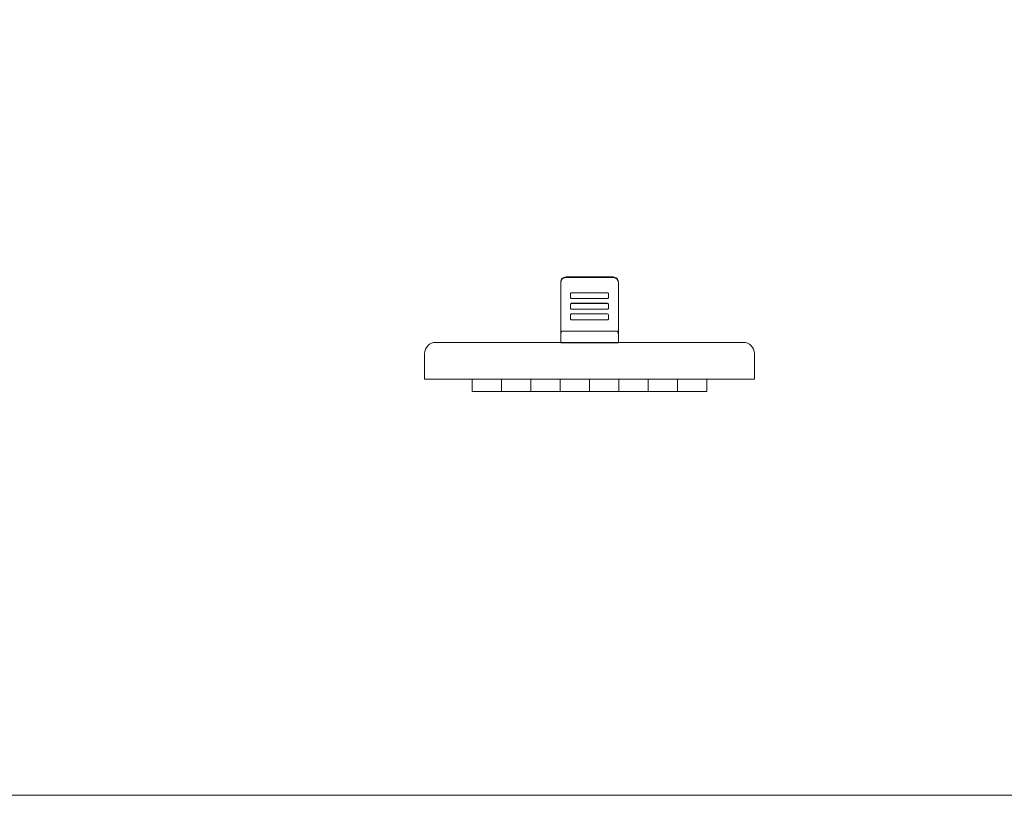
# Model space of a CAD drawing. Header units: millimetres. Extents: x -1114 to 1396, y -630 to 631.
# Tile 518 of 656: x 725 to 893, y -630 to -498. Entities that reach past the tile are written whole.
import ezdxf

# ---------------------------------------------------------------- set-up
doc = ezdxf.new("R2010")
doc.units = ezdxf.units.MM
doc.header["$MEASUREMENT"] = 0

msp = doc.modelspace()

# ---------------------------------------------------------------- linework, layer by layer
at = {"lineweight": 18}
for points, knots in [([(1038.9843, -629.7647), (1038.9843, -629.7647), (-1111.4882, -629.7647), (-1111.4882, -629.7647), (-1111.4882, -629.7647), (-1111.4882, -629.7647), (-1111.4882, 630.7883), (-1111.4882, 630.7883), (-1111.4882, 630.7883), (-1111.4882, 630.7883), (1038.9843, 630.7883), (1038.9843, 630.7883)], [0, 0, 0, 0, 0.33333333, 0.33333333, 0.33333333, 0.33333333, 0.66666667, 0.66666667, 0.66666667, 0.66666667, 1, 1, 1, 1]), ([(818.4904, -541.4374), (818.2517, -541.4374), (818.0228, -541.5321), (817.854, -541.7006), (817.854, -541.7006), (817.6852, -541.8692), (817.5904, -542.0978), (817.5904, -542.3362)], [0, 0, 0, 0, 0.5, 0.5, 0.5, 0.5, 1, 1, 1, 1]), ([(817.5904, -542.4106), (817.5904, -542.3512), (817.5962, -542.2929), (817.6076, -542.2355), (817.6076, -542.2355), (817.6133, -542.2068), (817.6204, -542.1783), (817.629, -542.1501), (817.629, -542.1501), (817.6375, -542.1219), (817.6476, -542.0938), (817.6589, -542.0666), (817.6589, -542.0666), (817.6814, -542.0122), (817.7091, -541.9606), (817.7417, -541.9118), (817.7417, -541.9118), (817.7498, -541.8996), (817.7583, -541.8876), (817.7671, -541.8757), (817.7671, -541.8757), (817.7759, -541.8638), (817.785, -541.8521), (817.7944, -541.8407), (817.7944, -541.8407), (817.8132, -541.8178), (817.833, -541.796), (817.8537, -541.7753), (817.8537, -541.7753), (817.8952, -541.7338), (817.9405, -541.6966), (817.9896, -541.6638), (817.9896, -541.6638), (818.0019, -541.6555), (818.0145, -541.6476), (818.0272, -541.64), (818.0272, -541.64), (818.0399, -541.6324), (818.0527, -541.6251), (818.0657, -541.6181), (818.0657, -541.6181), (818.0917, -541.6043), (818.1182, -541.5917), (818.1452, -541.5805), (818.1452, -541.5805), (818.1723, -541.5693), (818.1999, -541.5594), (818.228, -541.5508), (818.228, -541.5508), (818.2421, -541.5466), (818.2563, -541.5426), (818.2706, -541.539), (818.2706, -541.539), (818.285, -541.5354), (818.2995, -541.5321), (818.314, -541.5292), (818.314, -541.5292), (818.3722, -541.5176), (818.4309, -541.5118), (818.4904, -541.5118)], [0, 0, 0, 0, 0.06666667, 0.06666667, 0.06666667, 0.06666667, 0.13333333, 0.13333333, 0.13333333, 0.13333333, 0.2, 0.2, 0.2, 0.2, 0.26666667, 0.26666667, 0.26666667, 0.26666667, 0.33333333, 0.33333333, 0.33333333, 0.33333333, 0.4, 0.4, 0.4, 0.4, 0.46666667, 0.46666667, 0.46666667, 0.46666667, 0.53333333, 0.53333333, 0.53333333, 0.53333333, 0.6, 0.6, 0.6, 0.6, 0.66666667, 0.66666667, 0.66666667, 0.66666667, 0.73333333, 0.73333333, 0.73333333, 0.73333333, 0.8, 0.8, 0.8, 0.8, 0.86666667, 0.86666667, 0.86666667, 0.86666667, 0.93333333, 0.93333333, 0.93333333, 0.93333333, 1, 1, 1, 1]), ([(827.4119, -542.3362), (827.4119, -542.0978), (827.3171, -541.8692), (827.1483, -541.7006), (827.1483, -541.7006), (826.9795, -541.5321), (826.7506, -541.4374), (826.5119, -541.4374)], [0, 0, 0, 0, 0.5, 0.5, 0.5, 0.5, 1, 1, 1, 1]), ([(826.5119, -541.5118), (826.5713, -541.5118), (826.6298, -541.5176), (826.6873, -541.529), (826.6873, -541.529), (826.716, -541.5347), (826.7445, -541.5418), (826.7727, -541.5504), (826.7727, -541.5504), (826.801, -541.5589), (826.8291, -541.5689), (826.8563, -541.5802), (826.8563, -541.5802), (826.9108, -541.6027), (826.9625, -541.6303), (827.0114, -541.6629), (827.0114, -541.6629), (827.0236, -541.671), (827.0356, -541.6795), (827.0475, -541.6883), (827.0475, -541.6883), (827.0594, -541.6971), (827.0711, -541.7062), (827.0826, -541.7156), (827.0826, -541.7156), (827.1055, -541.7343), (827.1273, -541.7541), (827.1481, -541.7748), (827.1481, -541.7748), (827.1896, -541.8162), (827.2268, -541.8614), (827.2598, -541.9105), (827.2598, -541.9105), (827.268, -541.9228), (827.276, -541.9353), (827.2836, -541.948), (827.2836, -541.948), (827.2912, -541.9607), (827.2985, -541.9735), (827.3054, -541.9865), (827.3054, -541.9865), (827.3193, -542.0124), (827.3319, -542.0389), (827.3431, -542.0659), (827.3431, -542.0659), (827.3543, -542.0929), (827.3642, -542.1205), (827.3728, -542.1486), (827.3728, -542.1486), (827.3771, -542.1626), (827.3811, -542.1768), (827.3847, -542.1911), (827.3847, -542.1911), (827.3883, -542.2055), (827.3916, -542.22), (827.3945, -542.2345), (827.3945, -542.2345), (827.4061, -542.2925), (827.4119, -542.3512), (827.4119, -542.4106)], [0, 0, 0, 0, 0.06666667, 0.06666667, 0.06666667, 0.06666667, 0.13333333, 0.13333333, 0.13333333, 0.13333333, 0.2, 0.2, 0.2, 0.2, 0.26666667, 0.26666667, 0.26666667, 0.26666667, 0.33333333, 0.33333333, 0.33333333, 0.33333333, 0.4, 0.4, 0.4, 0.4, 0.46666667, 0.46666667, 0.46666667, 0.46666667, 0.53333333, 0.53333333, 0.53333333, 0.53333333, 0.6, 0.6, 0.6, 0.6, 0.66666667, 0.66666667, 0.66666667, 0.66666667, 0.73333333, 0.73333333, 0.73333333, 0.73333333, 0.8, 0.8, 0.8, 0.8, 0.86666667, 0.86666667, 0.86666667, 0.86666667, 0.93333333, 0.93333333, 0.93333333, 0.93333333, 1, 1, 1, 1]), ([(819.4442, -544.1364), (819.3912, -544.1364), (819.3403, -544.1575), (819.3028, -544.1949), (819.3028, -544.1949), (819.2653, -544.2324), (819.2442, -544.2832), (819.2442, -544.3361)], [0, 0, 0, 0, 0.5, 0.5, 0.5, 0.5, 1, 1, 1, 1]), ([(819.2442, -544.9353), (819.2442, -544.9883), (819.2653, -545.0391), (819.3028, -545.0765), (819.3028, -545.0765), (819.3403, -545.114), (819.3912, -545.135), (819.4442, -545.135)], [0, 0, 0, 0, 0.5, 0.5, 0.5, 0.5, 1, 1, 1, 1]), ([(825.719, -544.3361), (825.719, -544.2832), (825.6979, -544.2324), (825.6604, -544.1949), (825.6604, -544.1949), (825.6229, -544.1575), (825.572, -544.1364), (825.519, -544.1364)], [0, 0, 0, 0, 0.5, 0.5, 0.5, 0.5, 1, 1, 1, 1]), ([(825.519, -545.135), (825.572, -545.135), (825.6229, -545.114), (825.6604, -545.0765), (825.6604, -545.0765), (825.6979, -545.0391), (825.719, -544.9883), (825.719, -544.9353)], [0, 0, 0, 0, 0.5, 0.5, 0.5, 0.5, 1, 1, 1, 1]), ([(819.4442, -545.9267), (819.3912, -545.9267), (819.3403, -545.9477), (819.3028, -545.9852), (819.3028, -545.9852), (819.2653, -546.0226), (819.2442, -546.0734), (819.2442, -546.1264)], [0, 0, 0, 0, 0.5, 0.5, 0.5, 0.5, 1, 1, 1, 1]), ([(819.4442, -545.9434), (819.3912, -545.9434), (819.3403, -545.9644), (819.3028, -546.0019), (819.3028, -546.0019), (819.2653, -546.0393), (819.2442, -546.0901), (819.2442, -546.1431)], [0, 0, 0, 0, 0.5, 0.5, 0.5, 0.5, 1, 1, 1, 1]), ([(825.719, -546.1431), (825.719, -546.0901), (825.6979, -546.0393), (825.6604, -546.0019), (825.6604, -546.0019), (825.6229, -545.9644), (825.572, -545.9434), (825.519, -545.9434)], [0, 0, 0, 0, 0.5, 0.5, 0.5, 0.5, 1, 1, 1, 1]), ([(819.2442, -546.7423), (819.2442, -546.7952), (819.2653, -546.846), (819.3028, -546.8835), (819.3028, -546.8835), (819.3403, -546.9209), (819.3912, -546.942), (819.4442, -546.942)], [0, 0, 0, 0, 0.5, 0.5, 0.5, 0.5, 1, 1, 1, 1]), ([(819.4442, -547.7336), (819.3912, -547.7336), (819.3403, -547.7547), (819.3028, -547.7921), (819.3028, -547.7921), (819.2653, -547.8296), (819.2442, -547.8804), (819.2442, -547.9334)], [0, 0, 0, 0, 0.5, 0.5, 0.5, 0.5, 1, 1, 1, 1]), ([(819.4442, -547.7503), (819.3912, -547.7503), (819.3403, -547.7713), (819.3028, -547.8088), (819.3028, -547.8088), (819.2653, -547.8463), (819.2442, -547.8971), (819.2442, -547.95)], [0, 0, 0, 0, 0.5, 0.5, 0.5, 0.5, 1, 1, 1, 1]), ([(825.519, -546.942), (825.572, -546.942), (825.6229, -546.9209), (825.6604, -546.8835), (825.6604, -546.8835), (825.6979, -546.846), (825.719, -546.7952), (825.719, -546.7423)], [0, 0, 0, 0, 0.5, 0.5, 0.5, 0.5, 1, 1, 1, 1]), ([(825.719, -547.95), (825.719, -547.8971), (825.6979, -547.8463), (825.6604, -547.8088), (825.6604, -547.8088), (825.6229, -547.7713), (825.572, -547.7503), (825.519, -547.7503)], [0, 0, 0, 0, 0.5, 0.5, 0.5, 0.5, 1, 1, 1, 1]), ([(819.2442, -548.5492), (819.2442, -548.6022), (819.2653, -548.653), (819.3028, -548.6904), (819.3028, -548.6904), (819.3403, -548.7279), (819.3912, -548.7489), (819.4442, -548.7489)], [0, 0, 0, 0, 0.5, 0.5, 0.5, 0.5, 1, 1, 1, 1]), ([(825.519, -548.7489), (825.572, -548.7489), (825.6229, -548.7279), (825.6604, -548.6904), (825.6604, -548.6904), (825.6979, -548.653), (825.719, -548.6022), (825.719, -548.5492)], [0, 0, 0, 0, 0.5, 0.5, 0.5, 0.5, 1, 1, 1, 1]), ([(817.8904, -550.6569), (817.8798, -550.6576), (817.8693, -550.6582), (817.8591, -550.6601), (817.8591, -550.6601), (817.8484, -550.6621), (817.8381, -550.6654), (817.8282, -550.6695), (817.8282, -550.6695), (817.8176, -550.674), (817.8075, -550.6793), (817.7979, -550.6853), (817.7979, -550.6853), (817.7853, -550.6933), (817.7736, -550.7024), (817.7629, -550.7122), (817.7629, -550.7122), (817.7508, -550.7232), (817.7399, -550.7351), (817.7298, -550.7475), (817.7298, -550.7475), (817.6919, -550.7941), (817.666, -550.8476), (817.6459, -550.9023), (817.6459, -550.9023), (817.6265, -550.9548), (817.6126, -551.0084), (817.6042, -551.0627), (817.6042, -551.0627), (817.5952, -551.1214), (817.5928, -551.1809), (817.5904, -551.2404)], [0, 0, 0, 0, 0.125, 0.125, 0.125, 0.125, 0.25, 0.25, 0.25, 0.25, 0.375, 0.375, 0.375, 0.375, 0.5, 0.5, 0.5, 0.5, 0.625, 0.625, 0.625, 0.625, 0.75, 0.75, 0.75, 0.75, 0.875, 0.875, 0.875, 0.875, 1, 1, 1, 1]), ([(827.4119, -551.2403), (827.4119, -551.1829), (827.4077, -551.1261), (827.3989, -551.07), (827.3989, -551.07), (827.3945, -551.042), (827.3889, -551.0141), (827.382, -550.9864), (827.382, -550.9864), (827.3752, -550.9588), (827.367, -550.9313), (827.3571, -550.9041), (827.3571, -550.9041), (827.3522, -550.8905), (827.3468, -550.8769), (827.341, -550.8635), (827.341, -550.8635), (827.3351, -550.85), (827.3287, -550.8366), (827.3218, -550.8234), (827.3218, -550.8234), (827.3149, -550.8103), (827.3075, -550.7974), (827.2994, -550.7848), (827.2994, -550.7848), (827.2913, -550.7721), (827.2825, -550.7598), (827.2729, -550.748), (827.2729, -550.748), (827.2634, -550.7362), (827.2531, -550.7249), (827.2418, -550.7144), (827.2418, -550.7144), (827.2362, -550.7091), (827.2303, -550.704), (827.2241, -550.6992), (827.2241, -550.6992), (827.2179, -550.6943), (827.2114, -550.6897), (827.2047, -550.6854), (827.2047, -550.6854), (827.198, -550.6812), (827.191, -550.6773), (827.1837, -550.6738), (827.1837, -550.6738), (827.1764, -550.6703), (827.1687, -550.6672), (827.1609, -550.6647), (827.1609, -550.6647), (827.1531, -550.6622), (827.1451, -550.6602), (827.1369, -550.6589), (827.1369, -550.6589), (827.1288, -550.6575), (827.1203, -550.6568), (827.1119, -550.6568)], [0, 0, 0, 0, 0.07142857, 0.07142857, 0.07142857, 0.07142857, 0.14285714, 0.14285714, 0.14285714, 0.14285714, 0.21428571, 0.21428571, 0.21428571, 0.21428571, 0.28571429, 0.28571429, 0.28571429, 0.28571429, 0.35714286, 0.35714286, 0.35714286, 0.35714286, 0.42857143, 0.42857143, 0.42857143, 0.42857143, 0.5, 0.5, 0.5, 0.5, 0.57142857, 0.57142857, 0.57142857, 0.57142857, 0.64285714, 0.64285714, 0.64285714, 0.64285714, 0.71428571, 0.71428571, 0.71428571, 0.71428571, 0.78571429, 0.78571429, 0.78571429, 0.78571429, 0.85714286, 0.85714286, 0.85714286, 0.85714286, 0.92857143, 0.92857143, 0.92857143, 0.92857143, 1, 1, 1, 1]), ([(827.4119, -551.2403), (827.4119, -551.694), (827.4119, -552.1476), (827.4119, -552.6014), (827.4119, -552.6014), (827.4119, -552.6014), (827.4119, -552.6014), (827.4119, -552.6014)], [0, 0, 0, 0, 0.5, 0.5, 0.5, 0.5, 1, 1, 1, 1]), ([(796.2876, -552.5955), (795.7837, -552.5955), (795.3004, -552.7956), (794.9441, -553.152), (794.9441, -553.152), (794.5878, -553.5083), (794.3876, -553.9916), (794.3876, -554.4955)], [0, 0, 0, 0, 0.5, 0.5, 0.5, 0.5, 1, 1, 1, 1]), ([(850.5931, -554.4955), (850.5931, -553.9916), (850.393, -553.5083), (850.0366, -553.152), (850.0366, -553.152), (849.6803, -552.7956), (849.1971, -552.5955), (848.6931, -552.5955)], [0, 0, 0, 0, 0.5, 0.5, 0.5, 0.5, 1, 1, 1, 1])]:
    msp.add_open_spline(points, degree=3, knots=knots, dxfattribs=at)
for points in [[(818.4904, -541.5275), (817.9992, -541.5275), (817.5988, -541.9207), (817.5905, -542.4111)], [(818.4904, -541.4374), (818.4904, -541.4374), (826.5119, -541.4374), (826.5119, -541.4374)], [(818.4904, -541.5275), (818.4904, -541.5275), (826.5119, -541.5275), (826.5119, -541.5275)], [(827.4118, -542.4111), (827.4035, -541.9207), (827.003, -541.5275), (826.5119, -541.5275)], [(817.5904, -542.4106), (817.5904, -542.4106), (817.5904, -542.3362), (817.5904, -542.3362)], [(817.5904, -542.4106), (817.5904, -542.4106), (817.5904, -542.3362), (817.5904, -542.3362)], [(817.5904, -551.2404), (817.5904, -551.2404), (817.5904, -542.4106), (817.5904, -542.4106)], [(817.5904, -551.2336), (817.5904, -551.2336), (817.5904, -542.4107), (817.5904, -542.4107)], [(827.4119, -542.3362), (827.4119, -542.3362), (827.4119, -542.4106), (827.4119, -542.4106)], [(827.4119, -542.4106), (827.4119, -542.4106), (827.4119, -551.2403), (827.4119, -551.2403)], [(827.4119, -542.4107), (827.4119, -542.4107), (827.4119, -551.2334), (827.4119, -551.2334)], [(819.4442, -544.1197), (819.3337, -544.1197), (819.2442, -544.2092), (819.2442, -544.3195)], [(819.2442, -544.3361), (819.2442, -544.3361), (819.2442, -544.3195), (819.2442, -544.3195)], [(819.2442, -544.9353), (819.2442, -544.9353), (819.2442, -544.3361), (819.2442, -544.3361)], [(825.519, -544.1197), (825.519, -544.1197), (819.4442, -544.1197), (819.4442, -544.1197)], [(819.4442, -544.1364), (819.4442, -544.1364), (825.519, -544.1364), (825.519, -544.1364)], [(825.719, -544.3195), (825.719, -544.2092), (825.6294, -544.1197), (825.519, -544.1197)], [(825.719, -544.3195), (825.719, -544.3195), (825.719, -544.3361), (825.719, -544.3361)], [(825.719, -544.3361), (825.719, -544.3361), (825.719, -544.3195), (825.719, -544.3195)], [(825.719, -544.3361), (825.719, -544.3361), (825.719, -544.9353), (825.719, -544.9353)], [(819.2442, -546.1431), (819.2442, -546.1431), (819.2442, -546.1264), (819.2442, -546.1264)], [(819.2442, -546.1431), (819.2442, -546.1431), (819.2442, -546.1264), (819.2442, -546.1264)], [(819.2442, -546.7423), (819.2442, -546.7423), (819.2442, -546.1431), (819.2442, -546.1431)], [(825.519, -545.135), (825.519, -545.135), (819.4442, -545.135), (819.4442, -545.135)], [(825.519, -545.9267), (825.519, -545.9267), (819.4442, -545.9267), (819.4442, -545.9267)], [(819.4442, -545.9434), (819.4442, -545.9434), (825.519, -545.9434), (825.519, -545.9434)], [(825.719, -546.1264), (825.719, -546.0161), (825.6294, -545.9267), (825.519, -545.9267)], [(825.719, -546.1264), (825.719, -546.1264), (825.719, -546.1431), (825.719, -546.1431)], [(825.719, -546.1431), (825.719, -546.1431), (825.719, -546.1264), (825.719, -546.1264)], [(825.719, -546.1431), (825.719, -546.1431), (825.719, -546.7423), (825.719, -546.7423)], [(819.2442, -547.95), (819.2442, -547.95), (819.2442, -547.9334), (819.2442, -547.9334)], [(819.2442, -548.5492), (819.2442, -548.5492), (819.2442, -547.95), (819.2442, -547.95)], [(825.519, -546.942), (825.519, -546.942), (819.4442, -546.942), (819.4442, -546.942)], [(825.519, -547.7336), (825.519, -547.7336), (819.4442, -547.7336), (819.4442, -547.7336)], [(819.4442, -547.7503), (819.4442, -547.7503), (825.519, -547.7503), (825.519, -547.7503)], [(825.719, -547.9334), (825.719, -547.8231), (825.6294, -547.7336), (825.519, -547.7336)], [(825.719, -547.9334), (825.719, -547.9334), (825.719, -547.95), (825.719, -547.95)], [(825.719, -547.95), (825.719, -547.95), (825.719, -547.9334), (825.719, -547.9334)], [(825.719, -547.95), (825.719, -547.95), (825.719, -548.5492), (825.719, -548.5492)], [(825.519, -548.7489), (825.519, -548.7489), (819.4442, -548.7489), (819.4442, -548.7489)], [(817.5904, -552.6014), (817.5904, -552.1477), (817.5904, -551.6941), (817.5904, -551.2404)], [(827.1119, -550.6568), (827.1119, -550.6568), (817.8904, -550.657), (817.8904, -550.657)], [(796.2876, -552.5955), (796.2876, -552.5955), (817.5904, -552.5955), (817.5904, -552.5955)], [(827.4119, -552.6014), (827.4119, -552.6014), (817.5904, -552.6014), (817.5904, -552.6014)], [(817.5904, -552.6478), (817.5904, -552.6478), (817.5904, -552.6026), (817.5904, -552.6026)], [(817.5904, -552.6478), (817.5904, -552.6478), (827.4119, -552.6478), (827.4119, -552.6478)], [(827.4119, -552.5955), (827.4119, -552.5955), (848.6931, -552.5955), (848.6931, -552.5955)], [(827.4119, -552.6025), (827.4119, -552.6025), (827.4119, -552.6478), (827.4119, -552.6478)], [(794.3876, -556.8455), (794.3876, -556.8455), (794.3876, -554.4955), (794.3876, -554.4955)], [(850.5931, -554.4955), (850.5931, -554.4955), (850.5931, -556.8455), (850.5931, -556.8455)], [(794.3876, -558.8455), (794.3876, -558.8455), (794.3876, -556.8455), (794.3876, -556.8455)], [(850.5931, -556.8455), (850.5931, -556.8455), (850.5931, -558.8455), (850.5931, -558.8455)], [(850.5931, -558.8455), (850.5931, -558.8455), (794.3876, -558.8455), (794.3876, -558.8455)], [(850.5931, -558.8455), (850.5931, -558.8455), (794.3876, -558.8455), (794.3876, -558.8455)], [(802.4928, -560.9375), (802.4928, -560.9375), (802.4928, -558.8454), (802.4928, -558.8454)], [(802.4928, -558.8454), (802.4928, -558.8454), (802.4928, -560.9375), (802.4928, -560.9375)], [(807.4928, -560.9375), (807.4928, -560.9375), (807.4928, -558.8454), (807.4928, -558.8454)], [(807.4928, -560.9375), (807.4928, -560.9375), (807.4928, -558.8454), (807.4928, -558.8454)], [(807.4928, -558.8454), (807.4928, -558.8454), (807.4928, -560.9375), (807.4928, -560.9375)], [(807.4928, -558.8454), (807.4928, -558.8454), (807.4928, -560.9375), (807.4928, -560.9375)], [(812.4928, -560.9375), (812.4928, -560.9375), (812.4928, -558.8454), (812.4928, -558.8454)], [(812.4928, -560.9375), (812.4928, -560.9375), (812.4928, -558.8454), (812.4928, -558.8454)], [(812.4928, -558.8454), (812.4928, -558.8454), (812.4928, -560.9375), (812.4928, -560.9375)], [(812.4928, -558.8454), (812.4928, -558.8454), (812.4928, -560.9375), (812.4928, -560.9375)], [(817.4928, -560.9375), (817.4928, -560.9375), (817.4928, -558.8454), (817.4928, -558.8454)], [(817.4928, -560.9375), (817.4928, -560.9375), (817.4928, -558.8454), (817.4928, -558.8454)], [(817.4928, -558.8454), (817.4928, -558.8454), (817.4928, -560.9375), (817.4928, -560.9375)], [(817.4928, -558.8454), (817.4928, -558.8454), (817.4928, -560.9375), (817.4928, -560.9375)], [(822.4928, -560.9375), (822.4928, -560.9375), (822.4928, -558.8454), (822.4928, -558.8454)], [(822.4928, -560.9375), (822.4928, -560.9375), (822.4928, -558.8454), (822.4928, -558.8454)], [(822.4928, -558.8454), (822.4928, -558.8454), (822.4928, -560.9375), (822.4928, -560.9375)], [(822.4928, -558.8454), (822.4928, -558.8454), (822.4928, -560.9375), (822.4928, -560.9375)], [(827.4928, -560.9375), (827.4928, -560.9375), (827.4928, -558.8454), (827.4928, -558.8454)], [(827.4928, -560.9375), (827.4928, -560.9375), (827.4928, -558.8454), (827.4928, -558.8454)], [(827.4928, -558.8454), (827.4928, -558.8454), (827.4928, -560.9375), (827.4928, -560.9375)], [(827.4928, -558.8454), (827.4928, -558.8454), (827.4928, -560.9375), (827.4928, -560.9375)], [(832.4928, -560.9375), (832.4928, -560.9375), (832.4928, -558.8454), (832.4928, -558.8454)], [(832.4928, -560.9375), (832.4928, -560.9375), (832.4928, -558.8454), (832.4928, -558.8454)], [(832.4928, -558.8454), (832.4928, -558.8454), (832.4928, -560.9375), (832.4928, -560.9375)], [(832.4928, -558.8454), (832.4928, -558.8454), (832.4928, -560.9375), (832.4928, -560.9375)], [(837.4928, -560.9375), (837.4928, -560.9375), (837.4928, -558.8454), (837.4928, -558.8454)], [(837.4928, -560.9375), (837.4928, -560.9375), (837.4928, -558.8454), (837.4928, -558.8454)], [(837.4928, -558.8454), (837.4928, -558.8454), (837.4928, -560.9375), (837.4928, -560.9375)], [(837.4928, -558.8454), (837.4928, -558.8454), (837.4928, -560.9375), (837.4928, -560.9375)], [(842.4928, -560.9375), (842.4928, -560.9375), (842.4928, -558.8454), (842.4928, -558.8454)], [(842.4928, -558.8454), (842.4928, -558.8454), (842.4928, -560.9375), (842.4928, -560.9375)], [(802.4928, -560.9375), (802.4928, -560.9375), (802.6928, -560.9375), (802.6928, -560.9375)], [(807.2928, -560.9375), (807.2928, -560.9375), (802.6928, -560.9375), (802.6928, -560.9375)], [(806.3926, -560.9375), (806.3903, -560.9375), (806.3838, -560.9375), (806.3811, -560.9375)], [(806.3926, -560.9375), (806.3903, -560.9375), (806.3838, -560.9375), (806.3811, -560.9375)], [(807.2928, -560.9375), (807.2928, -560.9375), (807.4928, -560.9375), (807.4928, -560.9375)], [(807.4928, -560.9375), (807.4928, -560.9375), (807.6928, -560.9375), (807.6928, -560.9375)], [(812.2928, -560.9375), (812.2928, -560.9375), (807.6928, -560.9375), (807.6928, -560.9375)], [(811.3926, -560.9375), (811.3903, -560.9375), (811.3838, -560.9375), (811.3811, -560.9375)], [(811.3926, -560.9375), (811.3903, -560.9375), (811.3838, -560.9375), (811.3811, -560.9375)], [(812.2928, -560.9375), (812.2928, -560.9375), (812.4928, -560.9375), (812.4928, -560.9375)], [(812.4928, -560.9375), (812.4928, -560.9375), (812.6928, -560.9375), (812.6928, -560.9375)], [(817.2928, -560.9375), (817.2928, -560.9375), (812.6928, -560.9375), (812.6928, -560.9375)], [(816.3926, -560.9375), (816.3903, -560.9375), (816.3838, -560.9375), (816.3811, -560.9375)], [(817.2928, -560.9375), (817.2928, -560.9375), (817.4928, -560.9375), (817.4928, -560.9375)], [(817.4928, -560.9375), (817.4928, -560.9375), (817.6928, -560.9375), (817.6928, -560.9375)], [(822.2928, -560.9375), (822.2928, -560.9375), (817.6928, -560.9375), (817.6928, -560.9375)], [(821.3926, -560.9375), (821.3903, -560.9375), (821.3838, -560.9375), (821.3811, -560.9375)], [(822.2928, -560.9375), (822.2928, -560.9375), (822.4928, -560.9375), (822.4928, -560.9375)], [(822.4928, -560.9375), (822.4928, -560.9375), (822.6928, -560.9375), (822.6928, -560.9375)], [(827.2928, -560.9375), (827.2928, -560.9375), (822.6928, -560.9375), (822.6928, -560.9375)], [(826.3926, -560.9375), (826.3903, -560.9375), (826.3838, -560.9375), (826.3811, -560.9375)], [(827.2928, -560.9375), (827.2928, -560.9375), (827.4928, -560.9375), (827.4928, -560.9375)], [(827.4928, -560.9375), (827.4928, -560.9375), (827.6928, -560.9375), (827.6928, -560.9375)], [(832.2928, -560.9375), (832.2928, -560.9375), (827.6928, -560.9375), (827.6928, -560.9375)], [(831.3926, -560.9375), (831.3903, -560.9375), (831.3838, -560.9375), (831.3811, -560.9375)], [(832.2928, -560.9375), (832.2928, -560.9375), (832.4928, -560.9375), (832.4928, -560.9375)], [(832.4928, -560.9375), (832.4928, -560.9375), (832.6928, -560.9375), (832.6928, -560.9375)], [(837.2928, -560.9375), (837.2928, -560.9375), (832.6928, -560.9375), (832.6928, -560.9375)], [(836.3926, -560.9375), (836.3903, -560.9375), (836.3838, -560.9375), (836.3811, -560.9375)], [(837.2928, -560.9375), (837.2928, -560.9375), (837.4928, -560.9375), (837.4928, -560.9375)], [(837.4928, -560.9375), (837.4928, -560.9375), (837.6928, -560.9375), (837.6928, -560.9375)], [(842.2928, -560.9375), (842.2928, -560.9375), (837.6928, -560.9375), (837.6928, -560.9375)], [(841.3926, -560.9375), (841.3903, -560.9375), (841.3838, -560.9375), (841.3811, -560.9375)], [(841.3926, -560.9375), (841.3903, -560.9375), (841.3838, -560.9375), (841.3811, -560.9375)], [(842.2928, -560.9375), (842.2928, -560.9375), (842.4928, -560.9375), (842.4928, -560.9375)]]:
    msp.add_open_spline(points, degree=3, dxfattribs=at)

doc.saveas('drawing.dxf')
